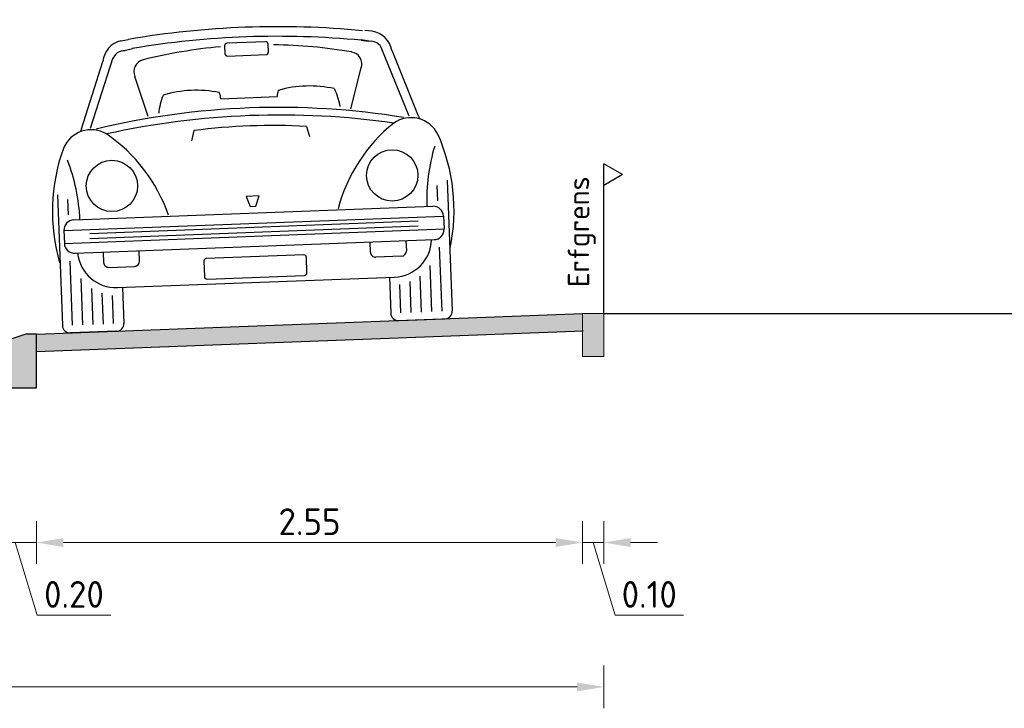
# Model space of a CAD drawing. Header units: metres. Extents: x 104013 to 108981, y 427946 to 428479.
# Tile 314 of 330: x 108926.05 to 108930.66, y 428293.87 to 428297.09. Entities that reach past the tile are written whole.
import ezdxf

# ---------------------------------------------------------------- set-up
doc = ezdxf.new("R2010")
doc.units = ezdxf.units.M
doc.layers.get('DefPoints').update_dxf_attribs({"color": 211, "lineweight": 18})
for name, color, linetype, lineweight in [('N-WE-OG-TERREIN_ERF-SD', 7, 'Continuous', 25), ('N-WE-VH-KANTOPSLUITING_ACHTERKANTBAND-SD', 50, 'Continuous', 25), ('N-WE-VH-KANTVERHARDING-M', 7, 'Continuous', 18), ('N-WE-VH-VERHARDING-GD', 7, 'Continuous', 25), ('N-XX-VH-KANTOPSLUITING_OPSLUITBAND-SD', 150, 'Continuous', 0), ('X-XX-AL-AANKLEDING-SD', 251, 'Continuous', 25), ('X-XX-AL-T25', 7, 'Continuous', 25)]:
    doc.layers.add(name, color=color, linetype=linetype, lineweight=lineweight)
doc.layers.add('N-WE-VH-VERHARDING-AP_PARKEERPLAATS', color=7, linetype='Continuous', true_color=0x889692)
doc.styles.add('NLCS-ISO-M50-T25', font='NLCS-ISO.ttf', dxfattribs={"height": 0.125})
doc.dimstyles.new('NLCS-M50-T25-PIJL_l2_h1', dxfattribs={"dimscale": 0.05, "dimtxt": 2.5, "dimasz": 2.5, "dimexe": 2, "dimexo": 2, "dimgap": 0.7, "dimtad": 1, "dimzin": 0, "dimdsep": 46, "dimtxsty": 'NLCS-ISO-M50-T25', "dimcen": 2.5, "dimdle": 2, "dimclrd": 256, "dimclre": 256, "dimclrt": 256, "dimadec": 1, "dimazin": 0, "dimtfac": 1, "dimtofl": 0, "dimtmove": 1, "dimatfit": 0, "dimfxl": 2, "dimfxlon": 1, "dimtfillclr": 256, "dimtolj": 1, "dimtzin": 0, "dimlwd": 18, "dimlwe": 18, "dimarcsym": 0})

# ---------------------------------------------------------------- blocks, each defined once
blk = doc.blocks.new('N-SVH-KANTOPSLUITING_AB_50X200X250-D')
blk.add_hatch(color=8).paths.add_polyline_path([(-0.2, -0.05), (-0.2, -0.25), (0, -0.25), (0, 0), (-0.05, 0)])
at = {"flags": 128}
blk.add_lwpolyline([(-0.2, -0.05), (-0.2, -0.25), (0, -0.25), (0, 0), (-0.05, 0)], close=True, dxfattribs=at)
blk = doc.blocks.new('N-SVH-KANTOPSLUITING_OB_100X200-D')
blk.add_hatch(color=253).paths.add_polyline_path([(-0.1, -0.2), (0, -0.2), (0, 0), (-0.1, 0)])
at = {"flags": 128}
blk.add_lwpolyline([(-0.1, -0.2), (0, -0.2), (0, 0), (-0.1, 0)], close=True, dxfattribs=at)
blk = doc.blocks.new('SOG-ERFGRENS_RECHTS-D')
for p, q in [((0.433, 3.25), (0, 3.5)), ((0, 3), (0, 3.5)), ((0.433, 3.25), (0, 3)), ((0, 0), (0, 3))]:
    blk.add_line(p, q)
blk = doc.blocks.new('*D2919')
at = {"layer": 'DefPoints', "color": 0, "transparency": 16777216}
for p in [(108925.9327, 428295.565), (108926.1327, 428295.4382), (108926.1327, 428294.641)]:
    blk.add_point(p, dxfattribs=at)
at = {"layer": 'N-WE-VH-KANTVERHARDING-M', "lineweight": 18, "transparency": 16777216}
for p, q in [((108925.9327, 428294.741), (108925.9327, 428294.541)), ((108926.1327, 428294.741), (108926.1327, 428294.541)), ((108925.8077, 428294.641), (108925.6827, 428294.641)), ((108925.9327, 428294.641), (108926.1327, 428294.641)), ((108926.0327, 428294.641), (108926.1347, 428294.301)), ((108926.2577, 428294.641), (108926.3827, 428294.641)), ((108926.1347, 428294.301), (108926.4797, 428294.301))]:
    blk.add_line(p, q, dxfattribs=at)
at = {"layer": 'N-WE-VH-KANTVERHARDING-M', "transparency": 16777216}
for points in [[(108925.8077, 428294.6619), (108925.8077, 428294.6202), (108925.9327, 428294.641)], [(108926.2577, 428294.6619), (108926.2577, 428294.6202), (108926.1327, 428294.641)]]:
    blk.add_solid(points, dxfattribs=at)
at = {"layer": 'N-WE-VH-KANTVERHARDING-M', "transparency": 16777216, "insert": (108926.3072, 428294.3985), "char_height": 0.125, "attachment_point": 5, "style": 'NLCS-ISO-M50-T25'}
blk.add_mtext('\\A1;0.20', dxfattribs=at)
blk = doc.blocks.new('*D2920')
at = {"layer": 'DefPoints', "color": 0, "transparency": 16777216}
for p in [(108928.6845, 428295.7114), (108926.1327, 428295.4382), (108928.6845, 428294.641)]:
    blk.add_point(p, dxfattribs=at)
at = {"layer": 'N-WE-VH-KANTVERHARDING-M', "lineweight": 18, "transparency": 16777216}
for p, q in [((108926.1327, 428294.741), (108926.1327, 428294.541)), ((108928.6845, 428294.741), (108928.6845, 428294.541)), ((108926.2577, 428294.641), (108928.5595, 428294.641))]:
    blk.add_line(p, q, dxfattribs=at)
at = {"layer": 'N-WE-VH-KANTVERHARDING-M', "transparency": 16777216}
for points in [[(108926.2577, 428294.6619), (108926.2577, 428294.6202), (108926.1327, 428294.641)], [(108928.5595, 428294.6619), (108928.5595, 428294.6202), (108928.6845, 428294.641)]]:
    blk.add_solid(points, dxfattribs=at)
at = {"layer": 'N-WE-VH-KANTVERHARDING-M', "transparency": 16777216, "insert": (108927.4086, 428294.7385), "char_height": 0.125, "attachment_point": 5, "style": 'NLCS-ISO-M50-T25'}
blk.add_mtext('\\A1;2.55', dxfattribs=at)
blk = doc.blocks.new('*D2921')
at = {"layer": 'DefPoints', "color": 0, "transparency": 16777216}
for p in [(108928.6845, 428295.7114), (108928.7845, 428295.5114), (108928.7845, 428294.641)]:
    blk.add_point(p, dxfattribs=at)
at = {"layer": 'N-WE-VH-KANTVERHARDING-M', "lineweight": 18, "transparency": 16777216}
for p, q in [((108928.6845, 428294.741), (108928.6845, 428294.541)), ((108928.7845, 428294.741), (108928.7845, 428294.541)), ((108928.5595, 428294.641), (108928.4345, 428294.641)), ((108928.6845, 428294.641), (108928.7845, 428294.641)), ((108928.7345, 428294.641), (108928.8365, 428294.301)), ((108928.9095, 428294.641), (108929.0345, 428294.641)), ((108928.8365, 428294.301), (108929.1565, 428294.301))]:
    blk.add_line(p, q, dxfattribs=at)
at = {"layer": 'N-WE-VH-KANTVERHARDING-M', "transparency": 16777216}
for points in [[(108928.5595, 428294.6619), (108928.5595, 428294.6202), (108928.6845, 428294.641)], [(108928.9095, 428294.6619), (108928.9095, 428294.6202), (108928.7845, 428294.641)]]:
    blk.add_solid(points, dxfattribs=at)
at = {"layer": 'N-WE-VH-KANTVERHARDING-M', "transparency": 16777216, "insert": (108928.9965, 428294.3985), "char_height": 0.125, "attachment_point": 5, "style": 'NLCS-ISO-M50-T25'}
blk.add_mtext('\\A1;0.10', dxfattribs=at)
blk = doc.blocks.new('*D2913')
at = {"layer": 'DefPoints', "color": 0, "transparency": 16777216}
for p in [(108916.2836, 428295.7114), (108928.7845, 428295.7114), (108928.7845, 428293.9658)]:
    blk.add_point(p, dxfattribs=at)
at = {"layer": 'N-WE-VH-KANTVERHARDING-M', "lineweight": 18, "transparency": 16777216}
for p, q in [((108916.2836, 428294.0658), (108916.2836, 428293.8658)), ((108928.7845, 428294.0658), (108928.7845, 428293.8658)), ((108916.4086, 428293.9658), (108928.6595, 428293.9658))]:
    blk.add_line(p, q, dxfattribs=at)
at = {"layer": 'N-WE-VH-KANTVERHARDING-M', "transparency": 16777216}
for points in [[(108916.4086, 428293.9867), (108916.4086, 428293.945), (108916.2836, 428293.9658)], [(108928.6595, 428293.9867), (108928.6595, 428293.945), (108928.7845, 428293.9658)]]:
    blk.add_solid(points, dxfattribs=at)
at = {"layer": 'N-WE-VH-KANTVERHARDING-M', "transparency": 16777216, "insert": (108922.534, 428294.0633), "char_height": 0.125, "attachment_point": 5, "style": 'NLCS-ISO-M50-T25'}
blk.add_mtext('\\A1;12.50', dxfattribs=at)
blk = doc.blocks.new('SAL-AANKLEDING_AUTO1_VOORAANZICHT-D')
for p, q in [((-0.5876, 1.3569), (-0.5536, 1.3618)), ((0.5876, 1.3569), (0.5536, 1.3618)), ((-0.5803, 1.3093), (-0.5348, 1.3187)), ((0.5341, 1.3169), (0.5662, 1.3111)), ((0.5803, 1.3093), (0.5348, 1.3187)), ((-0.788, 0.9516), (-0.6767, 1.2627)), ((-0.7458, 0.9537), (-0.6266, 1.2794)), ((0.7458, 0.9537), (0.6266, 1.2794)), ((0.788, 0.9516), (0.6767, 1.2627)), ((-0.474, 0.9976), (-0.5291, 1.1871)), ((0.474, 0.9976), (0.5291, 1.1871)), ((-0.132, 1.068), (0.132, 1.068)), ((-0.788, 0.9515), (-0.7925, 0.9394)), ((-0.264, 0.924), (-0.276, 0.876)), ((0.264, 0.924), (0.276, 0.876)), ((0.788, 0.9515), (0.7924, 0.9396)), ((-0.912, 0.648), (-0.912, 0.036)), ((0.912, 0.648), (0.912, 0.036)), ((-0.864, 0.552), (-0.864, 0.624)), ((0.0308, 0.607), (-0.031, 0.607)), ((-0.031, 0.607), (-0.0133, 0.5598)), ((0.0132, 0.5598), (0.0308, 0.607)), ((0.864, 0.552), (0.864, 0.624)), ((-0.0133, 0.5598), (0.0132, 0.5598)), ((-0.84, 0.528), (0.84, 0.528)), ((-0.888, 0.48), (-0.888, 0.42)), ((-0.888, 0.48), (0.888, 0.48)), ((-0.768, 0.462), (0.768, 0.462)), ((0.888, 0.48), (0.888, 0.42)), ((-0.888, 0.42), (0.888, 0.42)), ((-0.768, 0.4388), (0.768, 0.4388)), ((-0.84, 0.372), (0.84, 0.372)), ((-0.708, 0.372), (-0.708, 0.324)), ((-0.54, 0.324), (-0.54, 0.372)), ((0.54, 0.324), (0.54, 0.372)), ((0.708, 0.372), (0.708, 0.324)), ((-0.864, 0.036), (-0.864, 0.336)), ((0.228, 0.324), (-0.228, 0.324)), ((0.864, 0.036), (0.864, 0.336)), ((-0.684, 0.3), (-0.564, 0.3)), ((-0.24, 0.312), (-0.24, 0.24)), ((0.24, 0.24), (0.24, 0.312)), ((0.684, 0.3), (0.564, 0.3)), ((-0.816, 0.036), (-0.816, 0.252)), ((0.816, 0.036), (0.816, 0.252)), ((-0.768, 0.036), (-0.768, 0.204)), ((-0.648, 0.204), (0.648, 0.204)), ((-0.624, 0.204), (-0.624, 0.036)), ((-0.228, 0.228), (0.228, 0.228)), ((0.624, 0.204), (0.624, 0.036)), ((0.768, 0.036), (0.768, 0.204)), ((-0.72, 0.036), (-0.72, 0.18)), ((-0.672, 0.036), (-0.672, 0.168)), ((0.672, 0.036), (0.672, 0.168)), ((0.72, 0.036), (0.72, 0.18)), ((-0.66, 0), (-0.876, 0)), ((0.66, 0), (0.876, 0))]:
    blk.add_line(p, q)
blk.add_lwpolyline([(-0.0928, 1.2663), (0.0872, 1.2663, 0.414214), (0.0992, 1.2783), (0.0992, 1.3143, 0.414214), (0.0872, 1.3263), (-0.0928, 1.3263, 0.414214), (-0.1048, 1.3143), (-0.1048, 1.2783, 0.414214)], format="xyb", close=True)
for centre in [(-0.6556, 0.6797), (0.6556, 0.6797)]:
    blk.add_circle(centre, 0.12)
for centre, radius, start, end in [((-0.0087, -2.7425), 4.1401, 82.3594, 97.5551), ((-0.5656, 1.2479), 0.1114, 101.548, 171.8699), ((-0.0087, -2.7478), 4.1004, 82.3788, 97.4119), ((0.5656, 1.2479), 0.1114, 8.1301, 78.452), ((-0.5773, 1.2547), 0.0552, 82.0304, 163.426), ((-0.0026, -1.0475), 2.3616, 92.9501, 101.8598), ((0.0026, -1.0475), 2.3616, 78.1402, 87.0499), ((0.5773, 1.2547), 0.0552, 16.574, 97.9696), ((-0.477, 1.2082), 0.0562, 101.0535, 201.9614), ((0.477, 1.2082), 0.0562, 338.0386, 78.9465), ((-0.2651, 0.5777), 0.5347, 76.2947, 104.5811), ((0.2651, 0.5777), 0.5347, 75.4189, 103.7053), ((-0.1664, 0.9811), 0.2597, 154.2873, 173.3573), ((-0.195, 1.0697), 0.063, 358.49, 25.7848), ((0.195, 1.0697), 0.063, 154.2152, 181.51), ((0.1664, 0.9811), 0.2597, 6.6427, 25.7127), ((0, -2.616), 3.636, 78.5788, 101.4212), ((0, -2.8092), 3.7932, 79.7957, 100.2043), ((-0.7478, 0.8049), 0.1412, 57.5288, 155.2503), ((-1.1252, 0.3126), 0.761, 16.8813, 53.455), ((0, -1.974), 2.91, 84.7949, 95.2051), ((1.1252, 0.3126), 0.761, 126.545, 163.1187), ((0.7478, 0.8049), 0.1412, 24.7497, 122.4712), ((-0.0624, 0.5386), 0.8763, 158.1986, 193.7777), ((0.0624, 0.5386), 0.8763, 346.2223, 21.8014), ((-1.7048, 0.5207), 0.8935, 0.4962, 18.785), ((1.7048, 0.5207), 0.8935, 161.215, 179.5038), ((-0.84, 0.48), 0.048, 90, 180), ((0.84, 0.48), 0.048, 0, 90), ((-0.84, 0.42), 0.048, 180, 270), ((0.84, 0.42), 0.048, 270, 0), ((-0.648, 0.3844), 0.1804, 183.9499, 270), ((0.648, 0.3844), 0.1804, 270, 356.0501), ((-0.684, 0.324), 0.024, 180, 270), ((-0.564, 0.324), 0.024, 270, 0), ((-0.228, 0.312), 0.012, 90, 180), ((0.228, 0.312), 0.012, 0, 90), ((0.564, 0.324), 0.024, 180, 270), ((0.684, 0.324), 0.024, 270, 0), ((-0.228, 0.24), 0.012, 180, 270), ((0.228, 0.24), 0.012, 270, 0), ((-0.876, 0.036), 0.036, 180, 270), ((-0.66, 0.036), 0.036, 270, 0), ((0.66, 0.036), 0.036, 180, 270), ((0.876, 0.036), 0.036, 270, 0)]:
    blk.add_arc(centre, radius, start, end)

msp = doc.modelspace()

# ---------------------------------------------------------------- hatches: boundary and pattern name
at = {"layer": 'N-WE-VH-VERHARDING-AP_PARKEERPLAATS'}
h = msp.add_hatch(color=256, dxfattribs=at)
h.dxf.hatch_style = 1
h.paths.add_polyline_path([(108928.6845, 428295.6314), (108928.6845, 428295.7114), (108926.1327, 428295.615), (108926.1327, 428295.5349)])

# ---------------------------------------------------------------- linework, layer by layer
at = {"layer": 'N-WE-VH-VERHARDING-GD', "flags": 128}
for points in [[(108926.133, 428295.615), (108928.6845, 428295.7114)], [(108928.7845, 428295.7114), (108930.7845, 428295.7114)], [(108926.1323, 428295.5349), (108928.6875, 428295.6315)]]:
    msp.add_lwpolyline(points, dxfattribs=at)

# ---------------------------------------------------------------- block references
at = {"layer": 'N-WE-OG-TERREIN_ERF-SD', "xscale": 0.2, "yscale": 0.2}
msp.add_blockref('SOG-ERFGRENS_RECHTS-D', (108928.7843, 428295.7114), dxfattribs=at)
at = {"layer": 'N-WE-VH-KANTOPSLUITING_ACHTERKANTBAND-SD'}
msp.add_blockref('N-SVH-KANTOPSLUITING_AB_50X200X250-D', (108926.1327, 428295.615), dxfattribs=at)
at = {"layer": 'N-XX-VH-KANTOPSLUITING_OPSLUITBAND-SD', "xscale": -1}
msp.add_blockref('N-SVH-KANTOPSLUITING_OB_100X200-D', (108928.6845, 428295.7114), dxfattribs=at)
at = {"layer": 'X-XX-AL-AANKLEDING-SD', "rotation": 2.164193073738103}
msp.add_blockref('SAL-AANKLEDING_AUTO1_VOORAANZICHT-D', (108927.1657, 428295.654), dxfattribs=at)

# ---------------------------------------------------------------- texts
at = {"layer": 'X-XX-AL-T25', "insert": (108928.616, 428295.8358), "char_height": 0.1, "width": 0.660638, "attachment_point": 1, "rotation": 89.9946, "style": 'NLCS-ISO-M50-T25'}
msp.add_mtext('Erfgrens', dxfattribs=at)

# ---------------------------------------------------------------- dimensions: what is measured, and where the dimension line sits
at = {"layer": 'N-WE-VH-KANTVERHARDING-M'}
dim = msp.add_aligned_dim(p1=(108916.2836, 428295.7114), p2=(108928.7845, 428295.7114), distance=-1.7456, dimstyle='NLCS-M50-T25-PIJL_l2_h1', dxfattribs=at)
dim.commit()
dim.dimension.update_dxf_attribs({"geometry": '*D2913', "text_midpoint": (108922.534, 428294.0633)})
for base, p1, p2, picture, middle in [((108928.6845, 428294.641), (108926.1327, 428295.4382), (108928.6845, 428295.7114), '*D2920', (108927.4086, 428294.7385)), ((108928.7845, 428294.641), (108928.6845, 428295.7114), (108928.7845, 428295.5114), '*D2921', (108928.8715, 428294.3985)), ((108926.1327, 428294.641), (108925.9327, 428295.565), (108926.1327, 428295.4382), '*D2919', (108926.1697, 428294.3985))]:
    dim = msp.add_linear_dim(base=base, p1=p1, p2=p2, angle=180, dimstyle='NLCS-M50-T25-PIJL_l2_h1', dxfattribs=at)
    dim.commit()
    dim.dimension.update_dxf_attribs({"geometry": picture, "text_midpoint": middle})

doc.saveas('drawing.dxf')
